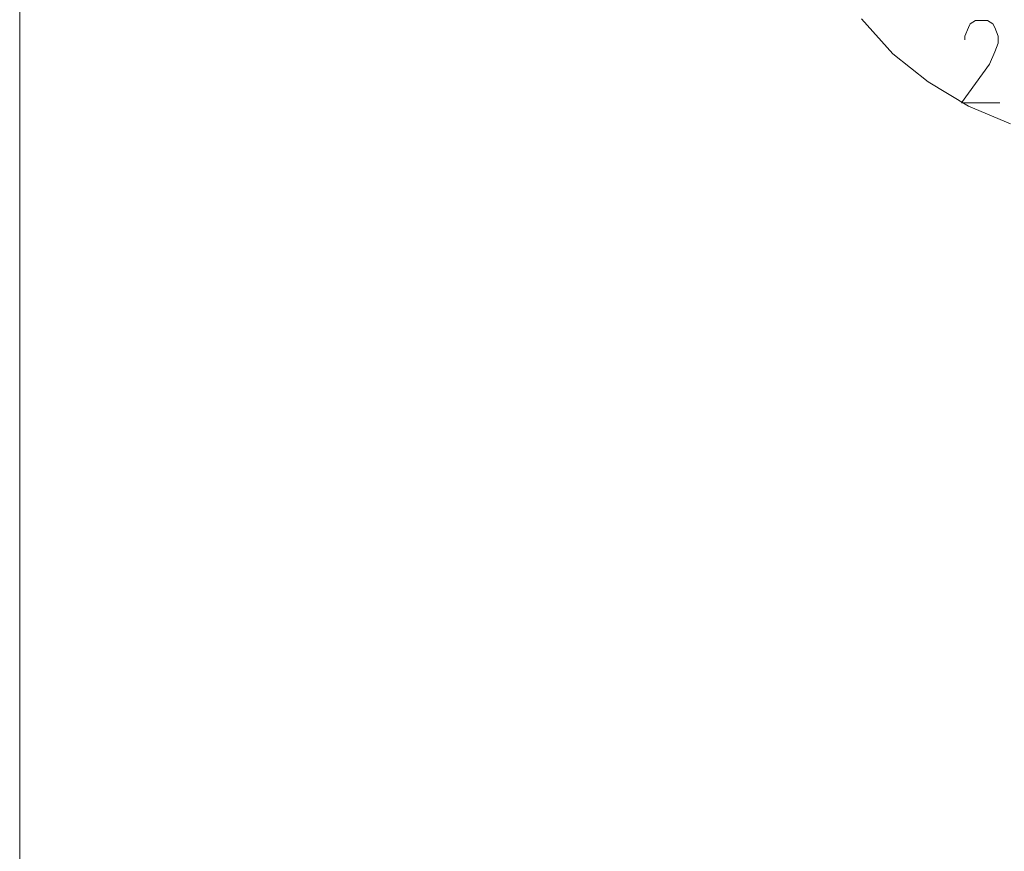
# Model space of a CAD drawing. Header units: inches. Extents: x -1441 to 3871, y -4351 to 2413.
# Tile 267 of 308: x 1367 to 1605, y 136 to 337. Entities that reach past the tile are written whole.
import ezdxf

# ---------------------------------------------------------------- set-up
doc = ezdxf.new("R2010")
doc.units = ezdxf.units.IN
doc.header["$MEASUREMENT"] = 0
doc.layers.add('at_Entity', color=7, linetype='Continuous')

msp = doc.modelspace()

# ---------------------------------------------------------------- linework, layer by layer
at = {"layer": 'at_Entity', "color": 7, "lineweight": 15}
for p, q in [((1367.28321, -669.15883), (1367.28321, 750.96251)), ((1578.07934, 328.54019), (1570.46095, 336.98387)), ((1596.27857, 334.88487), (1596.70314, 335.74355)), ((1596.70314, 335.74355), (1597.97207, 336.55453)), ((1597.97207, 336.55453), (1600.93928, 336.55453)), ((1600.93928, 336.55453), (1602.20822, 335.74355)), ((1602.20822, 335.74355), (1602.63279, 334.88487)), ((1595.4342, 332.78588), (1596.27857, 334.88487)), ((1595.4342, 331.9272), (1595.4342, 332.78588)), ((1602.63279, 334.88487), (1603.47716, 332.78588)), ((1603.47716, 332.78588), (1603.47716, 331.06852)), ((1603.47716, 331.06852), (1602.63279, 328.96953)), ((1586.54687, 321.76617), (1578.07934, 328.54019)), ((1602.63279, 328.96953), (1601.35908, 326.01186)), ((1601.35908, 326.01186), (1594.58983, 316.6618)), ((1596.27857, 315.85082), (1586.54687, 321.76617)), ((1594.58983, 316.6618), (1603.90173, 316.6618)), ((1606.4396, 311.60513), (1596.27857, 315.85082))]:
    msp.add_line(p, q, dxfattribs=at)

doc.saveas('drawing.dxf')
